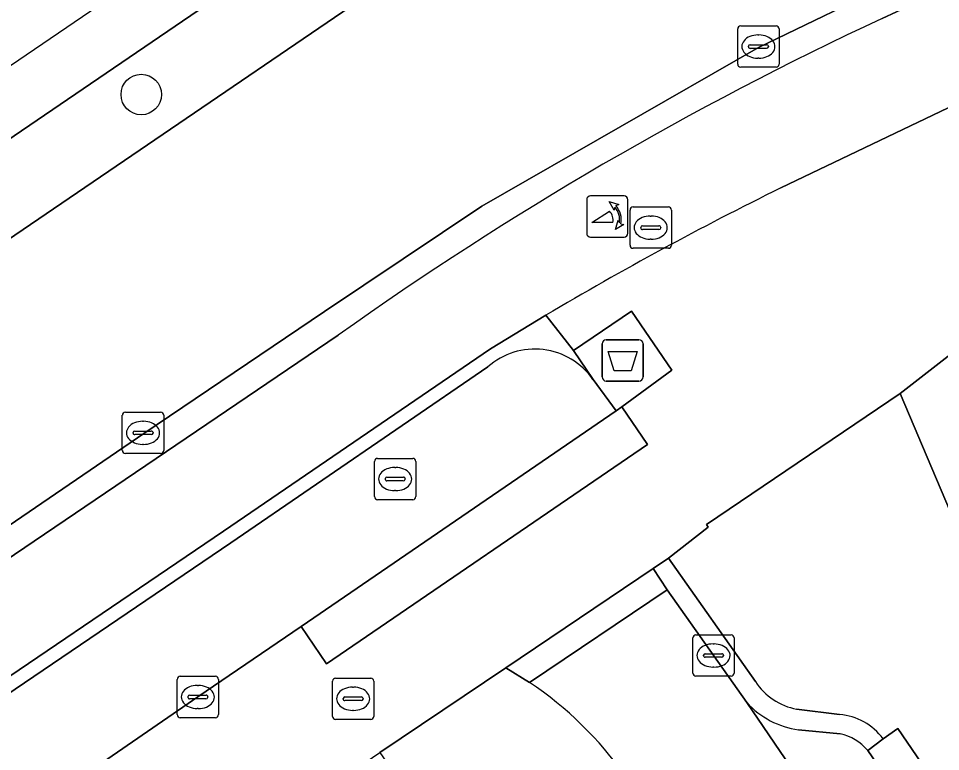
# Model space of a CAD drawing. Extents: x 158086 to 159499, y 382904 to 383981.
# Drawn here: x 158635.48 to 158657.78, y 383649.83 to 383667.56 of the extents above; entities that cross this region are included whole.
import ezdxf

# ---------------------------------------------------------------- set-up
doc = ezdxf.new("R2010")
doc.units = 0
for name, color, linetype in [('IMGEO_Afval_apart_plaats', 7, 'Continuous'), ('IMGEO_Berm_groen', 7, 'Continuous'), ('IMGEO_Boom', 7, 'Continuous'), ('IMGEO_Brandkraan', 7, 'Continuous'), ('IMGEO_Fietspad_gesloten', 7, 'Continuous'), ('IMGEO_Groenvoorziening', 7, 'Continuous'), ('IMGEO_Haag', 7, 'Continuous'), ('IMGEO_Kolk', 7, 'Continuous'), ('IMGEO_OVBaan_gesloten', 7, 'Continuous'), ('IMGEO_Poller', 7, 'Continuous'), ('IMGEO_Rijbaan_lokaal_open', 7, 'Continuous'), ('IMGEO_Rijbaan_regionaal_gesloten', 7, 'Continuous'), ('IMGEO_Rioolput', 7, 'Continuous'), ('IMGEO_Verkeerseiland_open', 7, 'Continuous'), ('IMGEO_Voetpad_gesloten', 7, 'Continuous'), ('IMGEO_Voetpad_open', 7, 'Continuous')]:
    doc.layers.add(name, color=color, linetype=linetype)

msp = doc.modelspace()

# ---------------------------------------------------------------- linework, layer by layer
at = {"layer": 'IMGEO_Afval_apart_plaats'}
for p, q in [((158649.6, 383658.888), (158649.6, 383659.688)), ((158649.6, 383659.688), (158649.6, 383658.888)), ((158649.7, 383659.788), (158650.49, 383659.788)), ((158650.49, 383659.788), (158649.7, 383659.788)), ((158650.59, 383659.688), (158650.59, 383658.888)), ((158650.59, 383658.888), (158650.59, 383659.688)), ((158650.49, 383658.788), (158649.7, 383658.788)), ((158649.7, 383658.788), (158650.49, 383658.788))]:
    msp.add_line(p, q, dxfattribs=at)
msp.add_lwpolyline([(158649.743, 383659.502), (158650.447, 383659.502), (158650.298, 383659.032), (158649.892, 383659.032), (158649.743, 383659.502)], dxfattribs=at)
for centre, start, end in [((158649.7, 383659.688), 90, 180), ((158649.7, 383659.688), 90, 180), ((158650.49, 383659.688), 0, 90), ((158650.49, 383659.688), 360, 90), ((158649.7, 383658.888), 180, 270), ((158649.7, 383658.888), 180, 270), ((158650.49, 383658.888), 270, 0), ((158650.49, 383658.888), 270, 0)]:
    msp.add_arc(centre, 0.1, start, end, dxfattribs=at)
at = {"layer": 'IMGEO_Berm_groen'}
for points in [[(158661.52, 383682.534), (158548.056, 383605.231)], [(158549.805, 383604.037), (158646.334, 383669.776)], [(158656.805, 383658.485), (158652.124, 383655.322), (158652.165, 383655.258), (158651.201, 383654.502), (158653.307, 383651.518)], [(158656.392, 383650.139), (158656.747, 383650.387), (158663.827, 383640.015), (158664.509, 383640.316), (158656.805, 383658.485)], [(158654.303, 383650.852), (158655.342, 383650.724)]]:
    msp.add_lwpolyline(points, dxfattribs=at)
for centre, radius, start, end in [((158654.6, 383652.374), 1.551, 213.5085, 258.9523), ((158655.229, 383649.286), 1.442, 36.251, 85.5009)]:
    msp.add_arc(centre, radius, start, end, dxfattribs=at)
at = {"layer": 'IMGEO_Boom'}
msp.add_circle((158638.455, 383665.717), 0.489, dxfattribs=at)
at = {"layer": 'IMGEO_Brandkraan'}
for p, q in [((158643.153, 383651.604), (158644.005, 383651.604)), ((158643.078, 383650.678), (158643.078, 383651.53)), ((158643.566, 383651.384), (158643.591, 383651.384)), ((158644.079, 383651.53), (158644.079, 383650.678)), ((158643.38, 383651.147), (158643.778, 383651.147)), ((158643.337, 383651.098), (158643.337, 383651.11)), ((158643.775, 383651.061), (158643.377, 383651.061)), ((158643.821, 383651.11), (158643.821, 383651.098)), ((158643.589, 383650.824), (158643.564, 383650.824)), ((158644.005, 383650.604), (158643.153, 383650.604))]:
    msp.add_line(p, q, dxfattribs=at)
for points in [[(158643.153, 383651.604), (158644.005, 383651.604)], [(158643.078, 383650.678), (158643.078, 383651.53)], [(158644.079, 383651.53), (158644.079, 383650.678)], [(158644.005, 383650.604), (158643.153, 383650.604)]]:
    msp.add_lwpolyline(points, dxfattribs=at)
for centre, radius, start, end in [((158643.155, 383651.528), 0.0765, 91.552, 178.448), ((158643.155, 383651.528), 0.0765, 91.552, 178.448), ((158644.003, 383651.528), 0.0765, 1.552, 88.448), ((158644.003, 383651.528), 0.0765, 1.552, 88.448), ((158643.377, 383651.107), 0.0403, 85.8775, 175.7526), ((158643.782, 383651.109), 0.0386, 1.7309, 96.639), ((158643.374, 383651.097), 0.0366, 178.938, 274.7102), ((158643.778, 383651.104), 0.043, 264.8664, 352.4533), ((158643.155, 383650.68), 0.0765, 181.552, 268.448), ((158643.155, 383650.68), 0.0765, 181.552, 268.448), ((158644.003, 383650.68), 0.0765, 271.552, 358.448), ((158644.003, 383650.68), 0.0765, 271.552, 358.448)]:
    msp.add_arc(centre, radius, start, end, dxfattribs=at)
for centre, major_axis, ratio, start_param, end_param in [((158643.565, 383651.104), (-0.387, 0.002), 0.722429, 4.712389, 7.853982), ((158643.59, 383651.104), (-0.39, 0.002), 0.717154, 1.570796, 4.712389)]:
    msp.add_ellipse(centre, major_axis=major_axis, ratio=ratio, start_param=start_param, end_param=end_param, dxfattribs=at)
at = {"layer": 'IMGEO_Fietspad_gesloten'}
for points in [[(158657.409, 383668.05), (158656.375, 383667.557)], [(158653.924, 383663.46), (158662.945, 383667.77)], [(158406.477, 383492.138), (158407.038, 383492.595), (158415.949, 383500), (158420.474, 383503.76), (158424.552, 383506.994), (158427.887, 383509.53), (158436.47, 383515.388), (158443.607, 383520.298), (158444.263, 383520.715), (158445.933, 383521.775), (158446.621, 383522.245), (158446.476, 383522.514), (158500, 383559.162), (158541.26, 383587.412), (158544.075, 383589.339), (158618.844, 383640.502), (158640.443, 383655.157), (158646.899, 383659.567), (158648.236, 383660.378)], [(158643.219, 383659.898), (158616.779, 383641.989), (158544.359, 383592.419), (158542.712, 383591.29), (158500, 383562.025), (158434.999, 383517.487), (158427.133, 383512.095)]]:
    msp.add_lwpolyline(points, dxfattribs=at)
for centre, radius, start, end in [((158691.352, 383592.347), 82.945, 114.94142, 125.47176), ((158690.296, 383589.544), 82.38, 116.20042, 120.70101)]:
    msp.add_arc(centre, radius, start, end, dxfattribs=at)
at = {"layer": 'IMGEO_Groenvoorziening'}
for points in [[(158687.517, 383686.999), (158686.113, 383685.997), (158680.953, 383682.478), (158672.641, 383676.868), (158671.702, 383676.244), (158670.738, 383675.639), (158668.38, 383674.215), (158661.786, 383670.765), (158659.936, 383669.95), (158656.759, 383668.489), (158653.383, 383666.854), (158646.689, 383663.021), (158642.887, 383660.468), (158638.518, 383657.521), (158625.745, 383648.797), (158616.433, 383642.468), (158609.643, 383637.826), (158596.373, 383628.777)], [(158656.375, 383667.557), (158657.409, 383668.05)], [(158427.133, 383512.095), (158434.999, 383517.487), (158500, 383562.025), (158542.712, 383591.29), (158544.359, 383592.419), (158616.779, 383641.989), (158643.219, 383659.898)]]:
    msp.add_lwpolyline(points, dxfattribs=at)
msp.add_arc((158691.352, 383592.347), 82.945, 114.94142, 125.47176, dxfattribs=at)
at = {"layer": 'IMGEO_Haag'}
for points in [[(158687.517, 383686.999), (158686.113, 383685.997), (158680.953, 383682.478), (158672.641, 383676.868), (158671.702, 383676.244), (158670.738, 383675.639), (158668.38, 383674.215), (158661.786, 383670.765), (158659.936, 383669.95), (158656.759, 383668.489), (158653.383, 383666.854), (158646.689, 383663.021), (158642.887, 383660.468), (158638.518, 383657.521), (158625.745, 383648.797), (158616.433, 383642.468), (158609.643, 383637.826), (158596.373, 383628.777)], [(158656.375, 383667.557), (158657.409, 383668.05)], [(158427.133, 383512.095), (158434.999, 383517.487), (158500, 383562.025), (158542.712, 383591.29), (158544.359, 383592.419), (158616.779, 383641.989), (158643.219, 383659.898)]]:
    msp.add_lwpolyline(points, dxfattribs=at)
msp.add_arc((158691.352, 383592.347), 82.945, 114.94142, 125.47176, dxfattribs=at)
at = {"layer": 'IMGEO_Kolk'}
for p, q in [((158652.878, 383666.451), (158652.878, 383667.303)), ((158652.953, 383667.377), (158653.805, 383667.377)), ((158653.879, 383667.303), (158653.879, 383666.451)), ((158653.366, 383667.157), (158653.391, 383667.157)), ((158653.137, 383666.871), (158653.137, 383666.883)), ((158653.575, 383666.834), (158653.177, 383666.834)), ((158653.18, 383666.92), (158653.578, 383666.92)), ((158653.621, 383666.883), (158653.621, 383666.871)), ((158653.389, 383666.597), (158653.364, 383666.597)), ((158653.805, 383666.377), (158652.953, 383666.377)), ((158637.997, 383657.109), (158637.997, 383657.961)), ((158638.072, 383658.035), (158638.924, 383658.035)), ((158638.998, 383657.961), (158638.998, 383657.109)), ((158638.485, 383657.815), (158638.51, 383657.815)), ((158638.256, 383657.529), (158638.256, 383657.541)), ((158638.694, 383657.492), (158638.296, 383657.492)), ((158638.299, 383657.578), (158638.697, 383657.578)), ((158638.74, 383657.541), (158638.74, 383657.529)), ((158638.508, 383657.255), (158638.483, 383657.255)), ((158638.924, 383657.035), (158638.072, 383657.035)), ((158651.793, 383651.725), (158651.793, 383652.577)), ((158651.868, 383652.651), (158652.72, 383652.651)), ((158652.794, 383652.577), (158652.794, 383651.725)), ((158652.281, 383652.431), (158652.306, 383652.431)), ((158652.052, 383652.145), (158652.052, 383652.157)), ((158652.49, 383652.108), (158652.092, 383652.108)), ((158652.095, 383652.194), (158652.493, 383652.194)), ((158652.536, 383652.157), (158652.536, 383652.145)), ((158652.304, 383651.871), (158652.279, 383651.871)), ((158639.398, 383651.647), (158640.25, 383651.647)), ((158652.72, 383651.651), (158651.868, 383651.651)), ((158639.323, 383650.721), (158639.323, 383651.573)), ((158639.811, 383651.427), (158639.836, 383651.427)), ((158640.324, 383651.573), (158640.324, 383650.721)), ((158639.582, 383651.141), (158639.582, 383651.153)), ((158639.625, 383651.19), (158640.023, 383651.19)), ((158640.066, 383651.153), (158640.066, 383651.141)), ((158640.02, 383651.104), (158639.622, 383651.104)), ((158639.834, 383650.867), (158639.809, 383650.867)), ((158640.25, 383650.647), (158639.398, 383650.647))]:
    msp.add_line(p, q, dxfattribs=at)
for points in [[(158652.878, 383666.451), (158652.878, 383667.303)], [(158652.953, 383667.377), (158653.805, 383667.377)], [(158653.879, 383667.303), (158653.879, 383666.451)], [(158653.805, 383666.377), (158652.953, 383666.377)], [(158637.997, 383657.109), (158637.997, 383657.961)], [(158638.072, 383658.035), (158638.924, 383658.035)], [(158638.998, 383657.961), (158638.998, 383657.109)], [(158638.924, 383657.035), (158638.072, 383657.035)], [(158651.793, 383651.725), (158651.793, 383652.577)], [(158651.868, 383652.651), (158652.72, 383652.651)], [(158652.794, 383652.577), (158652.794, 383651.725)], [(158639.398, 383651.647), (158640.25, 383651.647)], [(158652.72, 383651.651), (158651.868, 383651.651)], [(158639.323, 383650.721), (158639.323, 383651.573)], [(158640.324, 383651.573), (158640.324, 383650.721)], [(158640.25, 383650.647), (158639.398, 383650.647)]]:
    msp.add_lwpolyline(points, dxfattribs=at)
for centre, radius, start, end in [((158652.955, 383667.301), 0.0765, 91.552, 178.448), ((158652.955, 383667.301), 0.0765, 91.552, 178.448), ((158653.803, 383667.301), 0.0765, 1.552, 88.448), ((158653.803, 383667.301), 0.0765, 1.552, 88.448), ((158653.177, 383666.88), 0.0403, 85.8775, 175.7526), ((158653.174, 383666.87), 0.0366, 178.938, 274.7102), ((158653.578, 383666.877), 0.043, 264.8664, 352.4533), ((158653.582, 383666.882), 0.0386, 1.7309, 96.639), ((158652.955, 383666.453), 0.0765, 181.552, 268.448), ((158652.955, 383666.453), 0.0765, 181.552, 268.448), ((158653.803, 383666.453), 0.0765, 271.552, 358.448), ((158653.803, 383666.453), 0.0765, 271.552, 358.448), ((158638.074, 383657.959), 0.0765, 91.552, 178.448), ((158638.074, 383657.959), 0.0765, 91.552, 178.448), ((158638.922, 383657.959), 0.0765, 1.552, 88.448), ((158638.922, 383657.959), 0.0765, 1.552, 88.448), ((158638.296, 383657.538), 0.0403, 85.8775, 175.7526), ((158638.293, 383657.528), 0.0366, 178.938, 274.7102), ((158638.697, 383657.535), 0.043, 264.8664, 352.4533), ((158638.701, 383657.54), 0.0386, 1.7309, 96.639), ((158638.074, 383657.111), 0.0765, 181.552, 268.448), ((158638.074, 383657.111), 0.0765, 181.552, 268.448), ((158638.922, 383657.111), 0.0765, 271.552, 358.448), ((158638.922, 383657.111), 0.0765, 271.552, 358.448), ((158651.87, 383652.575), 0.0765, 91.552, 178.448), ((158651.87, 383652.575), 0.0765, 91.552, 178.448), ((158652.718, 383652.575), 0.0765, 1.552, 88.448), ((158652.718, 383652.575), 0.0765, 1.552, 88.448), ((158652.092, 383652.154), 0.0403, 85.8775, 175.7526), ((158652.089, 383652.144), 0.0366, 178.938, 274.7102), ((158652.493, 383652.151), 0.043, 264.8664, 352.4533), ((158652.497, 383652.156), 0.0386, 1.7309, 96.639), ((158639.4, 383651.571), 0.0765, 91.552, 178.448), ((158639.4, 383651.571), 0.0765, 91.552, 178.448), ((158640.248, 383651.571), 0.0765, 1.552, 88.448), ((158640.248, 383651.571), 0.0765, 1.552, 88.448), ((158651.87, 383651.727), 0.0765, 181.552, 268.448), ((158651.87, 383651.727), 0.0765, 181.552, 268.448), ((158652.718, 383651.727), 0.0765, 271.552, 358.448), ((158652.718, 383651.727), 0.0765, 271.552, 358.448), ((158639.622, 383651.15), 0.0403, 85.8775, 175.7526), ((158640.027, 383651.152), 0.0386, 1.7309, 96.639), ((158639.619, 383651.14), 0.0366, 178.938, 274.7102), ((158640.023, 383651.147), 0.043, 264.8664, 352.4533), ((158639.4, 383650.723), 0.0765, 181.552, 268.448), ((158639.4, 383650.723), 0.0765, 181.552, 268.448), ((158640.248, 383650.723), 0.0765, 271.552, 358.448), ((158640.248, 383650.723), 0.0765, 271.552, 358.448)]:
    msp.add_arc(centre, radius, start, end, dxfattribs=at)
for centre, major_axis, ratio, start_param, end_param in [((158653.365, 383666.877), (-0.387, 0.002), 0.722429, 4.712389, 7.853982), ((158653.39, 383666.877), (-0.39, 0.002), 0.717154, 1.570796, 4.712389), ((158638.484, 383657.535), (-0.387, 0.002), 0.722429, 4.712389, 7.853982), ((158638.509, 383657.535), (-0.39, 0.002), 0.717154, 1.570796, 4.712389), ((158652.28, 383652.151), (-0.387, 0.002), 0.722429, 4.712389, 7.853982), ((158652.305, 383652.151), (-0.39, 0.002), 0.717154, 1.570796, 4.712389), ((158639.81, 383651.147), (-0.387, 0.002), 0.722429, 4.712389, 7.853982), ((158639.835, 383651.147), (-0.39, 0.002), 0.717154, 1.570796, 4.712389)]:
    msp.add_ellipse(centre, major_axis=major_axis, ratio=ratio, start_param=start_param, end_param=end_param, dxfattribs=at)
at = {"layer": 'IMGEO_OVBaan_gesloten'}
msp.add_lwpolyline([(158548.056, 383605.231), (158661.52, 383682.534), (158661.637, 383682.37), (158665.959, 383685.315), (158680.425, 383695.134), (158681.455, 383695.856), (158681.822, 383696.107), (158680.904, 383697.465), (158637.817, 383668.138), (158540.809, 383602.111)], dxfattribs=at)
at = {"layer": 'IMGEO_Poller'}
for p, q in [((158650.129, 383663.266), (158649.321, 383663.266)), ((158650.129, 383663.266), (158649.321, 383663.266)), ((158649.227, 383663.171), (158649.227, 383662.364)), ((158649.227, 383663.171), (158649.227, 383662.364)), ((158650.223, 383662.364), (158650.223, 383663.171)), ((158650.223, 383662.364), (158650.223, 383663.171)), ((158649.321, 383662.269), (158650.129, 383662.269)), ((158649.321, 383662.269), (158650.129, 383662.269))]:
    msp.add_line(p, q, dxfattribs=at)
for points in [[(158649.906, 383662.995), (158649.894, 383662.922), (158649.769, 383663.127)], [(158649.769, 383663.127), (158650, 383663.061), (158649.929, 383663.029)], [(158649.862, 383662.622), (158649.349, 383662.622), (158649.779, 383662.897)], [(158649.922, 383662.45), (158649.988, 383662.681), (158650.018, 383662.613)], [(158650.054, 383662.586), (158650.126, 383662.575), (158649.922, 383662.45)]]:
    msp.add_lwpolyline(points, dxfattribs=at)
for centre, radius, start, end in [((158649.321, 383663.171), 0.0946, 90, 180), ((158649.321, 383663.171), 0.0946, 90, 180), ((158650.129, 383663.171), 0.0946, 0, 90), ((158650.129, 383663.171), 0.0946, 0, 90), ((158649.548, 383662.682), 0.476, 351.7527, 41.1691), ((158649.548, 383662.682), 0.516, 349.3569, 42.2912), ((158649.534, 383662.672), 0.332, 351.3247, 42.4854), ((158649.321, 383662.364), 0.0946, 180, 270), ((158649.321, 383662.364), 0.0946, 180, 270), ((158650.129, 383662.364), 0.0946, 270, 0), ((158650.129, 383662.364), 0.0946, 270, 0)]:
    msp.add_arc(centre, radius, start, end, dxfattribs=at)
at = {"layer": 'IMGEO_Rijbaan_lokaal_open'}
for points in [[(158646.837, 383659.134), (158640.621, 383654.875), (158619.029, 383640.224), (158544.259, 383589.076), (158541.457, 383587.159), (158500, 383558.782), (158446.621, 383522.245), (158445.933, 383521.775)], [(158595.723, 383620.99), (158601.427, 383624.86), (158607.901, 383629.296), (158612.522, 383632.477), (158613.555, 383633.196), (158616.667, 383635.313), (158619.978, 383637.579), (158620.854, 383638.159), (158626.831, 383642.252), (158633.862, 383647.05), (158639.824, 383651.148), (158642.319, 383652.849), (158649.94, 383658.065), (158649.379, 383658.827)], [(158651.174, 383653.742), (158647.845, 383651.497)], [(158653.097, 383651.012), (158651.174, 383653.742)], [(158661.472, 383638.707), (158653.097, 383651.012)]]:
    msp.add_lwpolyline(points, dxfattribs=at)
for centre, radius, start, end in [((158647.97, 383657.841), 1.719, 34.9881, 131.2392), ((158642.905, 383644.125), 8.875, 35.2061, 56.1738)]:
    msp.add_arc(centre, radius, start, end, dxfattribs=at)
at = {"layer": 'IMGEO_Rijbaan_regionaal_gesloten'}
for points in [[(158646.334, 383669.776), (158549.805, 383604.037)], [(158596.373, 383628.777), (158609.643, 383637.826), (158616.433, 383642.468), (158625.745, 383648.797), (158638.518, 383657.521), (158642.887, 383660.468), (158646.689, 383663.021), (158653.383, 383666.854), (158656.759, 383668.489)]]:
    msp.add_lwpolyline(points, dxfattribs=at)
at = {"layer": 'IMGEO_Rioolput'}
for p, q in [((158650.349, 383662.998), (158651.201, 383662.998)), ((158650.274, 383662.072), (158650.274, 383662.924)), ((158650.762, 383662.778), (158650.787, 383662.778)), ((158651.275, 383662.924), (158651.275, 383662.072)), ((158650.576, 383662.541), (158650.974, 383662.541)), ((158650.533, 383662.492), (158650.533, 383662.504)), ((158650.971, 383662.455), (158650.573, 383662.455)), ((158651.017, 383662.504), (158651.017, 383662.492)), ((158650.785, 383662.218), (158650.76, 383662.218)), ((158651.201, 383661.998), (158650.349, 383661.998)), ((158644.095, 383655.992), (158644.095, 383656.844)), ((158644.17, 383656.918), (158645.022, 383656.918)), ((158645.096, 383656.844), (158645.096, 383655.992)), ((158644.583, 383656.698), (158644.608, 383656.698)), ((158644.354, 383656.412), (158644.354, 383656.424)), ((158644.792, 383656.375), (158644.394, 383656.375)), ((158644.397, 383656.461), (158644.795, 383656.461)), ((158644.838, 383656.424), (158644.838, 383656.412)), ((158644.606, 383656.138), (158644.581, 383656.138)), ((158645.022, 383655.918), (158644.17, 383655.918))]:
    msp.add_line(p, q, dxfattribs=at)
for points in [[(158650.349, 383662.998), (158651.201, 383662.998)], [(158650.274, 383662.072), (158650.274, 383662.924)], [(158651.275, 383662.924), (158651.275, 383662.072)], [(158651.201, 383661.998), (158650.349, 383661.998)], [(158644.095, 383655.992), (158644.095, 383656.844)], [(158644.17, 383656.918), (158645.022, 383656.918)], [(158645.096, 383656.844), (158645.096, 383655.992)], [(158645.022, 383655.918), (158644.17, 383655.918)]]:
    msp.add_lwpolyline(points, dxfattribs=at)
for centre, radius, start, end in [((158650.351, 383662.922), 0.0765, 91.552, 178.448), ((158650.351, 383662.922), 0.0765, 91.552, 178.448), ((158651.199, 383662.922), 0.0765, 1.552, 88.448), ((158651.199, 383662.922), 0.0765, 1.552, 88.448), ((158650.573, 383662.501), 0.0403, 85.8775, 175.7526), ((158650.978, 383662.503), 0.0386, 1.7309, 96.639), ((158650.57, 383662.491), 0.0366, 178.938, 274.7102), ((158650.974, 383662.498), 0.043, 264.8664, 352.4533), ((158650.351, 383662.074), 0.0765, 181.552, 268.448), ((158650.351, 383662.074), 0.0765, 181.552, 268.448), ((158651.199, 383662.074), 0.0765, 271.552, 358.448), ((158651.199, 383662.074), 0.0765, 271.552, 358.448), ((158644.172, 383656.842), 0.0765, 91.552, 178.448), ((158644.172, 383656.842), 0.0765, 91.552, 178.448), ((158645.02, 383656.842), 0.0765, 1.552, 88.448), ((158645.02, 383656.842), 0.0765, 1.552, 88.448), ((158644.394, 383656.421), 0.0403, 85.8775, 175.7526), ((158644.391, 383656.411), 0.0366, 178.938, 274.7102), ((158644.795, 383656.418), 0.043, 264.8664, 352.4533), ((158644.799, 383656.423), 0.0386, 1.7309, 96.639), ((158644.172, 383655.994), 0.0765, 181.552, 268.448), ((158644.172, 383655.994), 0.0765, 181.552, 268.448), ((158645.02, 383655.994), 0.0765, 271.552, 358.448), ((158645.02, 383655.994), 0.0765, 271.552, 358.448)]:
    msp.add_arc(centre, radius, start, end, dxfattribs=at)
for centre, major_axis, ratio, start_param, end_param in [((158650.761, 383662.498), (-0.387, 0.002), 0.722429, 4.712389, 7.853982), ((158650.786, 383662.498), (-0.39, 0.002), 0.717154, 1.570796, 4.712389), ((158644.582, 383656.418), (-0.387, 0.002), 0.722429, 4.712389, 7.853982), ((158644.607, 383656.418), (-0.39, 0.002), 0.717154, 1.570796, 4.712389)]:
    msp.add_ellipse(centre, major_axis=major_axis, ratio=ratio, start_param=start_param, end_param=end_param, dxfattribs=at)
at = {"layer": 'IMGEO_Verkeerseiland_open'}
msp.add_lwpolyline([(158649.379, 383658.827), (158648.905, 383659.524), (158648.236, 383660.378), (158646.899, 383659.567), (158640.443, 383655.157), (158618.844, 383640.502), (158544.075, 383589.339), (158541.26, 383587.412), (158500, 383559.162), (158446.476, 383522.514), (158446.621, 383522.245), (158500, 383558.782), (158541.457, 383587.159), (158544.259, 383589.076), (158619.029, 383640.224), (158640.621, 383654.875), (158646.837, 383659.134)], dxfattribs=at)
msp.add_arc((158647.97, 383657.841), 1.719, 34.9881, 131.2392, dxfattribs=at)
at = {"layer": 'IMGEO_Voetpad_gesloten'}
msp.add_lwpolyline([(158650.313, 383660.481), (158648.905, 383659.524), (158649.379, 383658.827), (158649.94, 383658.065), (158650.075, 383658.165), (158651.284, 383659.052)], close=True, dxfattribs=at)
at = {"layer": 'IMGEO_Voetpad_open'}
for points in [[(158650.836, 383654.255), (158651.201, 383654.502), (158652.165, 383655.258), (158652.124, 383655.322), (158656.805, 383658.485), (158658.622, 383659.897), (158694.59, 383684.171), (158698.017, 383688.452)], [(158662.945, 383667.77), (158653.924, 383663.46)], [(158648.236, 383660.378), (158648.905, 383659.524), (158650.313, 383660.481), (158651.284, 383659.052), (158650.075, 383658.165), (158650.696, 383657.257), (158642.935, 383651.95), (158642.319, 383652.849), (158639.824, 383651.148), (158633.862, 383647.05)], [(158680.334, 383468.77), (158680.133, 383472.413), (158679.235, 383490.291), (158678.344, 383508.051), (158678.339, 383508.146), (158678.023, 383511.891), (158678.019, 383511.96), (158677.677, 383518.383), (158677.118, 383528.876), (158674.764, 383573.077), (158674.588, 383576.375), (158674.147, 383584.658), (158672.679, 383613.971), (158672.003, 383626.033), (158671.436, 383629.225), (158670.444, 383632.112), (158658.622, 383659.897), (158656.805, 383658.485), (158664.509, 383640.316), (158663.827, 383640.015), (158656.747, 383650.387), (158656.392, 383650.139), (158656.021, 383649.851), (158662.801, 383639.929)], [(158653.307, 383651.518), (158651.201, 383654.502), (158650.836, 383654.255), (158651.174, 383653.742), (158653.097, 383651.012)], [(158595.723, 383620.99), (158592.055, 383614.205), (158615.799, 383630.466), (158618.201, 383632.111), (158618.338, 383632.204), (158639.35, 383646.475), (158644.221, 383649.804), (158647.27, 383651.854), (158650.836, 383654.255)], [(158647.845, 383651.497), (158647.27, 383651.854), (158644.221, 383649.804), (158659.953, 383627.048), (158659.962, 383626.325), (158659.969, 383625.636), (158660.723, 383611.837), (158662.762, 383574.518), (158662.899, 383572.01), (158662.901, 383571.964), (158666.144, 383510.926), (158666.215, 383509.595), (158669.483, 383448.061), (158673.621, 383445.789)], [(158653.097, 383651.012), (158661.472, 383638.707)], [(158655.342, 383650.724), (158654.303, 383650.852)], [(158655.353, 383650.255), (158654.352, 383650.356)], [(158654.352, 383650.356), (158655.353, 383650.255)], [(158656.021, 383649.851), (158656.392, 383650.139)], [(158662.801, 383639.929), (158656.021, 383649.851)]]:
    msp.add_lwpolyline(points, dxfattribs=at)
for points in [[(158649.94, 383658.065), (158642.319, 383652.849), (158642.935, 383651.95), (158650.696, 383657.257), (158650.075, 383658.165)], [(158647.845, 383651.497), (158651.174, 383653.742), (158650.836, 383654.255), (158647.27, 383651.854)]]:
    msp.add_lwpolyline(points, close=True, dxfattribs=at)
for centre, radius, start, end in [((158690.296, 383589.544), 82.38, 116.20042, 120.70101), ((158642.905, 383644.125), 8.875, 35.2061, 56.1738), ((158654.6, 383652.374), 1.551, 213.5085, 258.9523), ((158654.631, 383652.419), 2.082, 222.5177, 262.2894), ((158654.631, 383652.419), 2.082, 222.5177, 262.2894), ((158655.229, 383649.286), 1.442, 36.251, 85.5009), ((158655.123, 383649.12), 1.158, 39.1437, 78.526), ((158655.123, 383649.12), 1.158, 39.1437, 78.526)]:
    msp.add_arc(centre, radius, start, end, dxfattribs=at)

doc.saveas('drawing.dxf')
